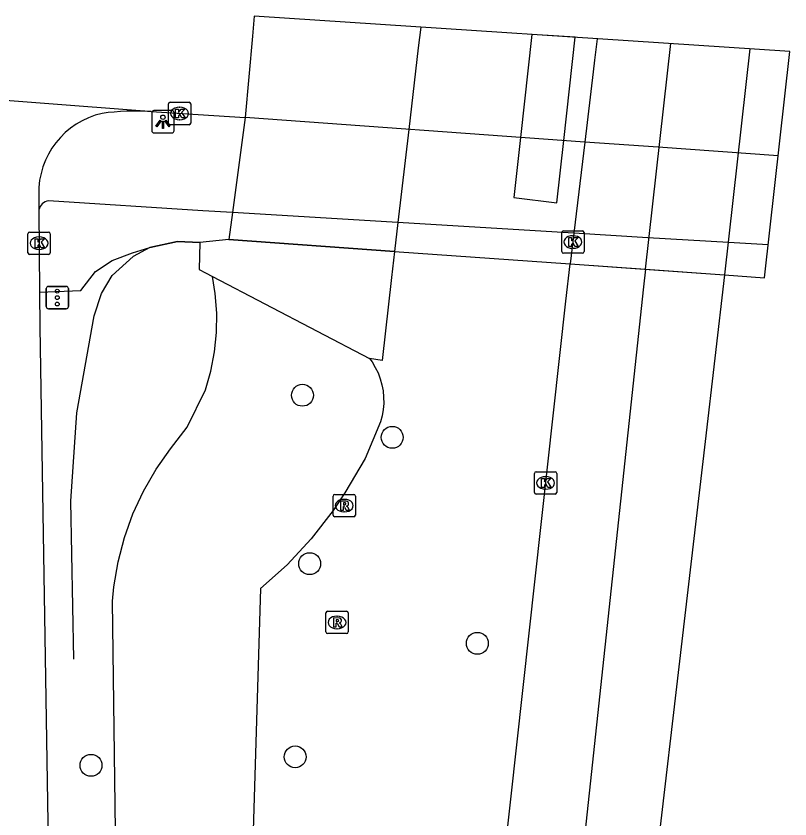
# Model space of a CAD drawing. Extents: x 161355 to 162026, y 386504 to 387459.
# Drawn here: x 161991.53 to 162026.13, y 387394.17 to 387430.04 of the extents above; entities that cross this region are included whole.
import ezdxf

# ---------------------------------------------------------------- set-up
doc = ezdxf.new("R2010")
doc.units = 0
for name, color, linetype in [('IMGEO_Berm_groen', 7, 'Continuous'), ('IMGEO_Boom', 7, 'Continuous'), ('IMGEO_Dek', 7, 'Continuous'), ('IMGEO_Fietspad_open', 7, 'Continuous'), ('IMGEO_Hek', 7, 'Continuous'), ('IMGEO_Kolk', 7, 'Continuous'), ('IMGEO_Lichtpunt', 7, 'Continuous'), ('IMGEO_Pijler', 7, 'Continuous'), ('IMGEO_Rijbaan_lokaal_gesloten', 7, 'Continuous'), ('IMGEO_Rijbaan_regionaal_gesloten', 7, 'Continuous'), ('IMGEO_Rioolput', 7, 'Continuous'), ('IMGEO_Verkeersregelinstallatiepaal', 7, 'Continuous'), ('IMGEO_Voetpad_open', 7, 'Continuous')]:
    doc.layers.add(name, color=color, linetype=linetype)

msp = doc.modelspace()

# ---------------------------------------------------------------- linework, layer by layer
at = {"layer": 'IMGEO_Berm_groen'}
for points in [[(162009.618, 387429.55), (162009.51, 387428.623), (162009.087, 387424.977), (162008.601, 387420.814), (162008.454, 387419.528), (162008.321, 387418.367), (162007.891, 387414.653), (162007.33, 387414.749)], [(161999.74, 387419.918), (161999.717, 387418.725), (162000, 387418.57), (162000.306, 387418.403)], [(161997.63, 387266.208), (161996.333, 387366.292), (161995.846, 387403.905), (161995.907, 387404.548), (161996.092, 387405.656), (161996.376, 387406.743), (161996.755, 387407.8), (161997.227, 387408.819), (161997.788, 387409.791), (161998.434, 387410.71), (161999.187, 387411.67), (162000, 387413.343), (162000.24, 387414.18), (162000.404, 387415.036), (162000.491, 387415.902), (162000.5, 387416.773), (162000.431, 387417.641), (162000.306, 387418.403)], [(162000.306, 387418.403), (162007.33, 387414.749)], [(162007.33, 387414.749), (162007.446, 387414.586), (162007.59, 387414.347), (162007.712, 387414.096), (162007.81, 387413.835), (162007.886, 387413.566), (162007.936, 387413.292), (162007.963, 387413.014), (162007.964, 387412.735), (162007.94, 387412.457), (162007.892, 387412.182), (162007.819, 387411.913), (162007.136, 387410.268), (162006.231, 387408.733), (162005.706, 387407.946), (162004.73, 387406.688), (162003.645, 387405.523), (162002.461, 387404.459), (162001.213, 387363.175), (162000, 387323.022), (161997.63, 387266.208)]]:
    msp.add_lwpolyline(points, dxfattribs=at)
at = {"layer": 'IMGEO_Boom'}
for centre in [(162004.332, 387413.099), (162008.347, 387411.219), (162004.657, 387405.578), (162012.15, 387402.015), (162004.007, 387396.943), (161994.879, 387396.566)]:
    msp.add_circle(centre, 0.489, dxfattribs=at)
at = {"layer": 'IMGEO_Dek'}
msp.add_lwpolyline([(162024.993, 387418.348), (162026.126, 387428.46), (162002.181, 387430.041), (162002.1, 387429.142), (162001.77, 387425.502), (162001.206, 387421.261), (162001.046, 387420.056), (162008.454, 387419.528), (162016.301, 387418.968), (162019.622, 387418.731), (162023.205, 387418.475)], close=True, dxfattribs=at)
at = {"layer": 'IMGEO_Fietspad_open'}
for points in [[(162001.77, 387425.502), (162001.206, 387421.261)], [(162001.206, 387421.261), (161999.876, 387421.342), (161992.986, 387421.784)], [(162025.157, 387419.814), (162023.375, 387419.922), (162019.78, 387420.139), (162016.466, 387420.339), (162001.206, 387421.261)]]:
    msp.add_lwpolyline(points, dxfattribs=at)
msp.add_arc((161993.04, 387421.295), 0.492, 96.3393, 170.0895, dxfattribs=at)
at = {"layer": 'IMGEO_Hek'}
for points in [[(161999.74, 387419.918), (161998.752, 387419.975), (161997.515, 387419.697), (161996.765, 387419.304), (161995.833, 387418.445)], [(162001.046, 387420.056), (161999.74, 387419.918)], [(162008.454, 387419.528), (162001.046, 387420.056)], [(162008.454, 387419.528), (162016.301, 387418.968)], [(162016.301, 387418.968), (162019.622, 387418.731)], [(162019.622, 387418.731), (162023.205, 387418.475)], [(161995.019, 387416.641), (161995.345, 387417.652), (161995.833, 387418.445)], [(162023.205, 387418.475), (162024.993, 387418.348)], [(161994.112, 387401.305), (161993.982, 387408.366), (161994.246, 387412.321), (161995.019, 387416.641)]]:
    msp.add_lwpolyline(points, dxfattribs=at)
at = {"layer": 'IMGEO_Kolk'}
for p, q in [((161998.341, 387425.262), (161998.341, 387426.114)), ((161998.416, 387426.188), (161999.268, 387426.188)), ((161998.829, 387425.968), (161998.854, 387425.968)), ((161999.342, 387426.114), (161999.342, 387425.262)), ((161999.268, 387425.188), (161998.416, 387425.188)), ((161998.852, 387425.408), (161998.827, 387425.408)), ((161992.06, 387419.467), (161992.06, 387420.319)), ((161992.135, 387420.393), (161992.987, 387420.393)), ((161992.548, 387420.173), (161992.573, 387420.173)), ((161993.061, 387420.319), (161993.061, 387419.467)), ((162015.921, 387419.519), (162015.921, 387420.371)), ((162015.996, 387420.445), (162016.848, 387420.445)), ((162016.409, 387420.225), (162016.434, 387420.225)), ((162016.922, 387420.371), (162016.922, 387419.519)), ((161992.571, 387419.613), (161992.546, 387419.613)), ((162016.848, 387419.445), (162015.996, 387419.445)), ((162016.432, 387419.665), (162016.407, 387419.665)), ((161992.987, 387419.393), (161992.135, 387419.393)), ((162014.703, 387408.757), (162014.703, 387409.609)), ((162014.778, 387409.683), (162015.63, 387409.683)), ((162015.191, 387409.463), (162015.216, 387409.463)), ((162015.704, 387409.609), (162015.704, 387408.757)), ((162015.63, 387408.683), (162014.778, 387408.683)), ((162015.214, 387408.903), (162015.189, 387408.903))]:
    msp.add_line(p, q, dxfattribs=at)
for points in [[(161998.341, 387425.262), (161998.341, 387426.114)], [(161998.416, 387426.188), (161999.268, 387426.188)], [(161999.342, 387426.114), (161999.342, 387425.262)], [(161998.662, 387425.888), (161998.785, 387425.888), (161998.785, 387425.737), (161998.915, 387425.888), (161999.079, 387425.888), (161998.933, 387425.737), (161999.086, 387425.488), (161998.934, 387425.488), (161998.849, 387425.652), (161998.785, 387425.585), (161998.785, 387425.488), (161998.662, 387425.488), (161998.662, 387425.888)], [(161999.268, 387425.188), (161998.416, 387425.188)], [(161992.06, 387419.467), (161992.06, 387420.319)], [(161992.135, 387420.393), (161992.987, 387420.393)], [(161993.061, 387420.319), (161993.061, 387419.467)], [(162015.921, 387419.519), (162015.921, 387420.371)], [(162015.996, 387420.445), (162016.848, 387420.445)], [(162016.922, 387420.371), (162016.922, 387419.519)], [(161992.381, 387420.093), (161992.504, 387420.093), (161992.504, 387419.942), (161992.634, 387420.093), (161992.798, 387420.093), (161992.652, 387419.942), (161992.805, 387419.693), (161992.653, 387419.693), (161992.568, 387419.857), (161992.504, 387419.79), (161992.504, 387419.693), (161992.381, 387419.693), (161992.381, 387420.093)], [(162016.242, 387420.145), (162016.365, 387420.145), (162016.365, 387419.994), (162016.495, 387420.145), (162016.659, 387420.145), (162016.513, 387419.994), (162016.666, 387419.745), (162016.514, 387419.745), (162016.429, 387419.909), (162016.365, 387419.842), (162016.365, 387419.745), (162016.242, 387419.745), (162016.242, 387420.145)], [(162016.848, 387419.445), (162015.996, 387419.445)], [(161992.987, 387419.393), (161992.135, 387419.393)], [(162014.703, 387408.757), (162014.703, 387409.609)], [(162014.778, 387409.683), (162015.63, 387409.683)], [(162015.704, 387409.609), (162015.704, 387408.757)], [(162015.024, 387409.383), (162015.147, 387409.383), (162015.147, 387409.232), (162015.277, 387409.383), (162015.441, 387409.383), (162015.295, 387409.232), (162015.448, 387408.983), (162015.296, 387408.983), (162015.211, 387409.147), (162015.147, 387409.08), (162015.147, 387408.983), (162015.024, 387408.983), (162015.024, 387409.383)], [(162015.63, 387408.683), (162014.778, 387408.683)]]:
    msp.add_lwpolyline(points, dxfattribs=at)
for centre, start, end in [((161998.418, 387426.112), 91.552, 178.448), ((161998.418, 387426.112), 91.552, 178.448), ((161999.266, 387426.112), 1.552, 88.448), ((161999.266, 387426.112), 1.552, 88.448), ((161998.418, 387425.264), 181.552, 268.448), ((161998.418, 387425.264), 181.552, 268.448), ((161999.266, 387425.264), 271.552, 358.448), ((161999.266, 387425.264), 271.552, 358.448), ((161992.137, 387420.317), 91.552, 178.448), ((161992.137, 387420.317), 91.552, 178.448), ((161992.985, 387420.317), 1.552, 88.448), ((161992.985, 387420.317), 1.552, 88.448), ((162015.998, 387420.369), 91.552, 178.448), ((162015.998, 387420.369), 91.552, 178.448), ((162016.846, 387420.369), 1.552, 88.448), ((162016.846, 387420.369), 1.552, 88.448), ((161992.137, 387419.469), 181.552, 268.448), ((161992.137, 387419.469), 181.552, 268.448), ((161992.985, 387419.469), 271.552, 358.448), ((161992.985, 387419.469), 271.552, 358.448), ((162015.998, 387419.521), 181.552, 268.448), ((162015.998, 387419.521), 181.552, 268.448), ((162016.846, 387419.521), 271.552, 358.448), ((162016.846, 387419.521), 271.552, 358.448), ((162014.78, 387409.607), 91.552, 178.448), ((162014.78, 387409.607), 91.552, 178.448), ((162015.628, 387409.607), 1.552, 88.448), ((162015.628, 387409.607), 1.552, 88.448), ((162014.78, 387408.759), 181.552, 268.448), ((162014.78, 387408.759), 181.552, 268.448), ((162015.628, 387408.759), 271.552, 358.448), ((162015.628, 387408.759), 271.552, 358.448)]:
    msp.add_arc(centre, 0.0765, start, end, dxfattribs=at)
for centre, major_axis, ratio, start_param, end_param in [((161998.828, 387425.688), (-0.387, 0.002), 0.722429, 4.712389, 7.853982), ((161998.853, 387425.688), (-0.39, 0.002), 0.717154, 1.570796, 4.712389), ((161992.547, 387419.893), (-0.387, 0.002), 0.722429, 4.712389, 7.853982), ((161992.572, 387419.893), (-0.39, 0.002), 0.717154, 1.570796, 4.712389), ((162016.408, 387419.945), (-0.387, 0.002), 0.722429, 4.712389, 7.853982), ((162016.433, 387419.945), (-0.39, 0.002), 0.717154, 1.570796, 4.712389), ((162015.19, 387409.183), (-0.387, 0.002), 0.722429, 4.712389, 7.853982), ((162015.215, 387409.183), (-0.39, 0.002), 0.717154, 1.570796, 4.712389)]:
    msp.add_ellipse(centre, major_axis=major_axis, ratio=ratio, start_param=start_param, end_param=end_param, dxfattribs=at)
at = {"layer": 'IMGEO_Lichtpunt'}
for p, q in [((161997.598, 387425.723), (161997.598, 387424.916)), ((161997.598, 387425.723), (161997.598, 387424.916)), ((161998.5, 387425.818), (161997.692, 387425.818)), ((161998.5, 387425.818), (161997.692, 387425.818)), ((161998.594, 387424.916), (161998.594, 387425.723)), ((161998.594, 387424.916), (161998.594, 387425.723)), ((161997.692, 387424.822), (161998.5, 387424.822)), ((161997.692, 387424.822), (161998.5, 387424.822))]:
    msp.add_line(p, q, dxfattribs=at)
for points in [[(161997.972, 387425.387), (161998.011, 387425.359), (161997.823, 387425.097), (161997.785, 387425.124), (161997.972, 387425.387)], [(161998.074, 387425.339), (161998.121, 387425.339), (161998.121, 387425.017), (161998.074, 387425.017), (161998.074, 387425.339)], [(161998.184, 387425.359), (161998.222, 387425.386), (161998.409, 387425.124), (161998.37, 387425.096), (161998.184, 387425.359)]]:
    msp.add_lwpolyline(points, dxfattribs=at)
msp.add_circle((161998.097, 387425.521), 0.0994, dxfattribs=at)
for centre, start, end in [((161997.692, 387425.723), 90, 180), ((161997.692, 387425.723), 90, 180), ((161998.5, 387425.723), 0, 90), ((161998.5, 387425.723), 0, 90), ((161997.692, 387424.916), 180, 270), ((161997.692, 387424.916), 180, 270), ((161998.5, 387424.916), 270, 0), ((161998.5, 387424.916), 270, 360)]:
    msp.add_arc(centre, 0.0946, start, end, dxfattribs=at)
at = {"layer": 'IMGEO_Pijler'}
msp.add_lwpolyline([(162016.526, 387429.094), (162014.587, 387429.222), (162014.076, 387424.619), (162013.779, 387421.94), (162015.7, 387421.703), (162016.011, 387424.48)], close=True, dxfattribs=at)
at = {"layer": 'IMGEO_Rijbaan_lokaal_gesloten'}
for points in [[(162002.181, 387430.041), (162002.1, 387429.142), (162001.77, 387425.502)], [(161997.568, 387425.777), (162001.77, 387425.502)], [(162025.603, 387423.792), (162020.234, 387424.177), (162016.955, 387424.412), (162001.77, 387425.502)]]:
    msp.add_lwpolyline(points, dxfattribs=at)
at = {"layer": 'IMGEO_Rijbaan_regionaal_gesloten'}
for points in [[(162017.507, 387429.029), (162017.392, 387428.072), (162017.33, 387427.552), (162016.955, 387424.412), (162016.466, 387420.339), (162016.301, 387418.968)], [(162019.673, 387418.727), (162020.799, 387428.812)], [(162024.338, 387428.578), (162023.206, 387418.475)], [(161976.257, 387427.41), (161997.073, 387425.828), (161997.568, 387425.777)], [(161992.542, 387422.066), (161992.556, 387421.38)], [(161992.556, 387421.38), (161992.582, 387417.711)], [(162019.673, 387418.727), (162019.583, 387417.937), (162015.75, 387382.273), (162012.731, 387355.784), (162005.962, 387296.403), (162002.942, 387268.147), (162001.199, 387250.647), (161999.752, 387237.531), (161994.537, 387195.46), (161993.554, 387187.531), (161989.992, 387155.008), (161978.469, 387049.798)], [(161996.196, 387238.449), (161997.502, 387250), (162000, 387272.153), (162002.731, 387296.398), (162009.532, 387357.837), (162016.114, 387417.296), (162016.301, 387418.968)], [(162016.301, 387418.968), (162019.673, 387418.727)], [(162019.673, 387418.727), (162023.206, 387418.475)], [(162023.206, 387418.475), (162022.334, 387411.027), (162019.07, 387383.122), (162015.819, 387353.801), (162006.199, 387267.022), (162004.271, 387250.025), (162003.046, 387237.127), (161991.682, 387137.01), (161981.984, 387049.448)], [(162023.206, 387418.475), (162024.993, 387418.348)], [(161992.582, 387417.711), (161992.594, 387416.143), (161993.366, 387368.196), (161994.433, 387296.902), (161995.047, 387250), (161995.216, 387238.598)]]:
    msp.add_lwpolyline(points, dxfattribs=at)
for centre, radius, start, end in [((161996.19, 387422.138), 3.648, 102.9027, 181.1268), ((161996.904, 387414.307), 11.489, 86.687, 97.648)]:
    msp.add_arc(centre, radius, start, end, dxfattribs=at)
at = {"layer": 'IMGEO_Rioolput'}
for p, q in [((162005.701, 387407.744), (162005.701, 387408.596)), ((162005.776, 387408.67), (162006.628, 387408.67)), ((162006.189, 387408.45), (162006.214, 387408.45)), ((162006.702, 387408.596), (162006.702, 387407.744)), ((162006.628, 387407.67), (162005.776, 387407.67)), ((162006.212, 387407.89), (162006.187, 387407.89)), ((162005.38, 387402.524), (162005.38, 387403.376)), ((162005.455, 387403.45), (162006.307, 387403.45)), ((162006.381, 387403.376), (162006.381, 387402.524)), ((162005.868, 387403.23), (162005.893, 387403.23)), ((162005.891, 387402.67), (162005.866, 387402.67)), ((162006.307, 387402.45), (162005.455, 387402.45))]:
    msp.add_line(p, q, dxfattribs=at)
for points in [[(162005.701, 387407.744), (162005.701, 387408.596)], [(162005.776, 387408.67), (162006.628, 387408.67)], [(162006.29, 387408.368), (162006.038, 387408.37), (162006.038, 387407.97)], [(162006.702, 387408.596), (162006.702, 387407.744)], [(162006.038, 387407.97), (162006.162, 387407.97), (162006.162, 387408.132), (162006.173, 387408.132)], [(162006.216, 387408.289), (162006.162, 387408.289), (162006.162, 387408.208)], [(162006.162, 387408.208), (162006.214, 387408.208)], [(162006.22, 387408.103), (162006.291, 387407.97), (162006.431, 387407.97), (162006.366, 387408.096)], [(162006.628, 387407.67), (162005.776, 387407.67)], [(162005.38, 387402.524), (162005.38, 387403.376)], [(162005.455, 387403.45), (162006.307, 387403.45)], [(162006.381, 387403.376), (162006.381, 387402.524)], [(162005.969, 387403.148), (162005.717, 387403.15), (162005.717, 387402.75)], [(162005.895, 387403.069), (162005.841, 387403.069), (162005.841, 387402.988)], [(162005.841, 387402.988), (162005.893, 387402.988)], [(162005.717, 387402.75), (162005.841, 387402.75), (162005.841, 387402.912), (162005.852, 387402.912)], [(162005.899, 387402.883), (162005.97, 387402.75), (162006.11, 387402.75), (162006.045, 387402.876)], [(162006.307, 387402.45), (162005.455, 387402.45)]]:
    msp.add_lwpolyline(points, dxfattribs=at)
for centre, radius, start, end in [((162005.778, 387408.594), 0.0765, 91.552, 178.448), ((162005.778, 387408.594), 0.0765, 91.552, 178.448), ((162006.289, 387408.258), 0.109, 350.3612, 89.416), ((162006.626, 387408.594), 0.0765, 1.552, 88.448), ((162006.626, 387408.594), 0.0765, 1.552, 88.448), ((162006.172, 387408.079), 0.0533, 26.0293, 88.6989), ((162006.198, 387408.397), 0.19, 274.7715, 282.9687), ((162006.222, 387408.193), 0.0964, 77.0061, 93.1865), ((162006.236, 387408.25), 0.0378, 276.6634, 79.6772), ((162006.287, 387408.258), 0.112, 277.5842, 350.9817), ((162006.271, 387408.043), 0.108, 29.5134, 73.7905), ((162005.778, 387407.746), 0.0765, 181.552, 268.448), ((162005.778, 387407.746), 0.0765, 181.552, 268.448), ((162006.626, 387407.746), 0.0765, 271.552, 358.448), ((162006.626, 387407.746), 0.0765, 271.552, 358.448), ((162005.457, 387403.374), 0.0765, 91.552, 178.448), ((162005.457, 387403.374), 0.0765, 91.552, 178.448), ((162006.305, 387403.374), 0.0765, 1.552, 88.448), ((162006.305, 387403.374), 0.0765, 1.552, 88.448), ((162005.877, 387403.177), 0.19, 274.7715, 282.9687), ((162005.901, 387402.973), 0.0964, 77.0061, 93.1865), ((162005.915, 387403.03), 0.0378, 276.6634, 79.6772), ((162005.968, 387403.038), 0.109, 350.3612, 89.416), ((162005.966, 387403.038), 0.112, 277.5842, 350.9817), ((162005.851, 387402.859), 0.0533, 26.0293, 88.6989), ((162005.95, 387402.823), 0.108, 29.5134, 73.7905), ((162005.457, 387402.526), 0.0765, 181.552, 268.448), ((162005.457, 387402.526), 0.0765, 181.552, 268.448), ((162006.305, 387402.526), 0.0765, 271.552, 358.448), ((162006.305, 387402.526), 0.0765, 271.552, 358.448)]:
    msp.add_arc(centre, radius, start, end, dxfattribs=at)
for centre, major_axis, ratio, start_param, end_param in [((162006.188, 387408.17), (-0.387, 0.002), 0.722429, 4.712389, 7.853982), ((162006.213, 387408.17), (-0.39, 0.002), 0.717154, 1.570796, 4.712389), ((162005.867, 387402.95), (-0.387, 0.002), 0.722429, 4.712389, 7.853982), ((162005.892, 387402.95), (-0.39, 0.002), 0.717154, 1.570796, 4.712389)]:
    msp.add_ellipse(centre, major_axis=major_axis, ratio=ratio, start_param=start_param, end_param=end_param, dxfattribs=at)
at = {"layer": 'IMGEO_Verkeersregelinstallatiepaal'}
for p, q in [((161992.88, 387417.063), (161992.88, 387417.863)), ((161992.88, 387417.863), (161992.88, 387417.063)), ((161992.98, 387417.963), (161993.77, 387417.963)), ((161993.77, 387417.963), (161992.98, 387417.963)), ((161993.87, 387417.863), (161993.87, 387417.063)), ((161993.87, 387417.063), (161993.87, 387417.863)), ((161993.77, 387416.963), (161992.98, 387416.963)), ((161992.98, 387416.963), (161993.77, 387416.963))]:
    msp.add_line(p, q, dxfattribs=at)
for centre in [(161993.375, 387417.753), (161993.375, 387417.463), (161993.375, 387417.173)]:
    msp.add_circle(centre, 0.085, dxfattribs=at)
for centre, start, end in [((161992.98, 387417.863), 90, 180), ((161992.98, 387417.863), 90, 180), ((161993.77, 387417.863), 0, 90), ((161993.77, 387417.863), 360, 90), ((161992.98, 387417.063), 180, 270), ((161992.98, 387417.063), 180, 270), ((161993.77, 387417.063), 270, 0), ((161993.77, 387417.063), 270, 0)]:
    msp.add_arc(centre, 0.1, start, end, dxfattribs=at)
at = {"layer": 'IMGEO_Voetpad_open'}
for points in [[(162001.206, 387421.261), (162001.046, 387420.056), (161999.74, 387419.918)], [(161992.582, 387417.711), (161994.433, 387417.779), (161995.077, 387418.627), (161995.823, 387419.116), (161996.737, 387419.461), (161997.515, 387419.697), (161998.752, 387419.975), (161999.74, 387419.918)]]:
    msp.add_lwpolyline(points, dxfattribs=at)

doc.saveas('drawing.dxf')
